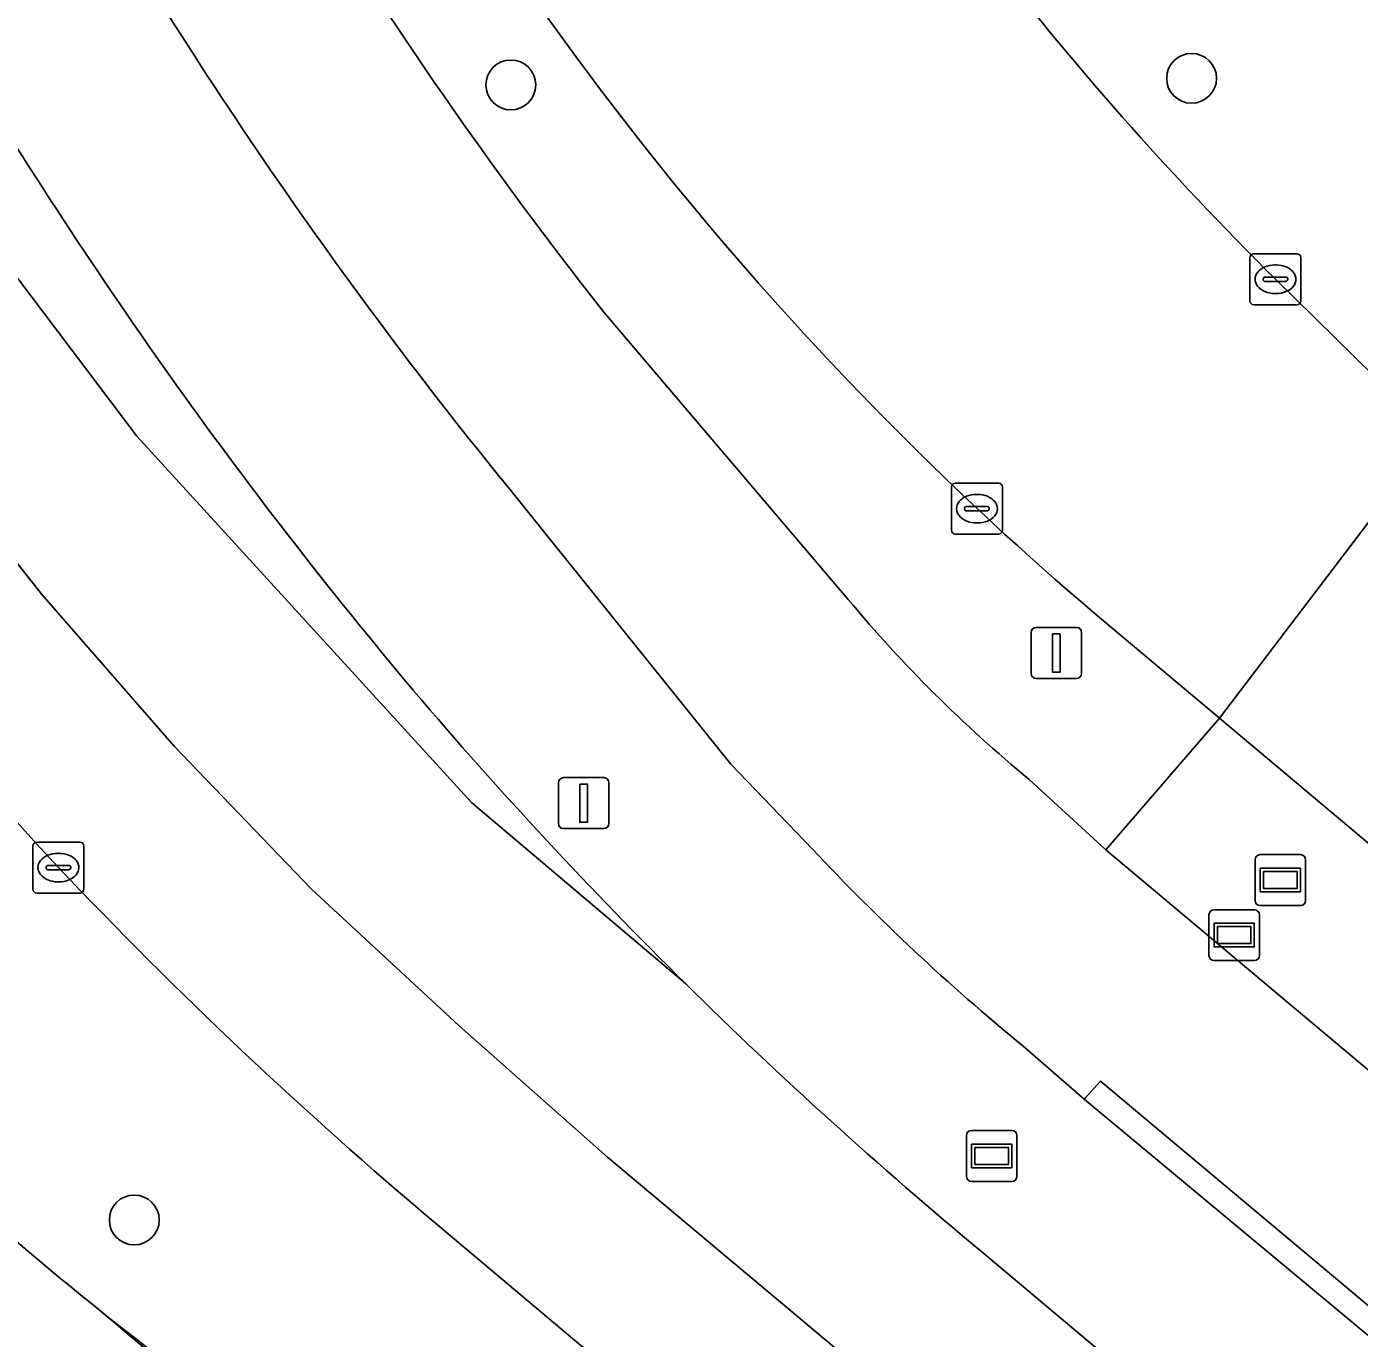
# Model space of a CAD drawing. Extents: x 156412 to 157779, y 382335 to 383768.
# Drawn here: x 157009.32 to 157035.48, y 382869.24 to 382894.98 of the extents above; entities that cross this region are included whole.
import ezdxf

# ---------------------------------------------------------------- set-up
doc = ezdxf.new("R2010")
doc.units = 0
for name, color, linetype in [('IMGEO_Berm_groen', 7, 'Continuous'), ('IMGEO_Boom', 7, 'Continuous'), ('IMGEO_Fietspad_gesloten', 7, 'Continuous'), ('IMGEO_Kolk', 7, 'Continuous'), ('IMGEO_Lichtmast', 7, 'Continuous'), ('IMGEO_OVBaan_gesloten', 7, 'Continuous'), ('IMGEO_Rijbaan_regionaal_gesloten', 7, 'Continuous'), ('IMGEO_Voetpad_open', 7, 'Continuous'), ('IMGEO_Wegwijzer', 7, 'Continuous')]:
    doc.layers.add(name, color=color, linetype=linetype)

msp = doc.modelspace()

# ---------------------------------------------------------------- linework, layer by layer
at = {"layer": 'IMGEO_Berm_groen'}
for points in [[(157033.831, 382890.025), (157036.951, 382886.961), (157041.226, 382891.768), (157037.183, 382895.505)], [(157020.648, 382889.38), (157025.447, 382883.742)], [(157024.745, 382878.839), (157023.141, 382880.51), (157018.632, 382886.111)], [(157028.998, 382880.207), (157030.505, 382878.828), (157032.734, 382881.408), (157030.253, 382883.49)], [(157028.068, 382870.938), (157035.415, 382864.759), (157037.75, 382867.547), (157030.078, 382873.936), (157028.875, 382874.978)], [(157058.509, 382837.457), (157043.805, 382849.361), (157036.819, 382855.113), (157017.345, 382871.498)]]:
    msp.add_lwpolyline(points, dxfattribs=at)
for centre, radius, start, end in [((157080.911, 382937.438), 66.817, 210.18195, 225.20205), ((157088.534, 382942.875), 86.431, 206.95811, 218.23879), ((157072.354, 382932.861), 64.885, 210.9363, 229.54412), ((157092.591, 382946.073), 95.212, 209.63875, 219.03353), ((157090.485, 382943.856), 96.149, 210.73071, 220.07943), ((157091.698, 382953.735), 111.118, 218.27762, 222.63043), ((157045.93, 382900.767), 26.635, 219.7321, 230.5266), ((157056.828, 382927.272), 73.669, 217.69185, 231.34584), ((157085.649, 382940.416), 90.236, 220.38563, 225.36759), ((157055.885, 382908.009), 42.668, 223.1292, 230.7268), ((157076.18, 382941.295), 91.286, 223.48257, 229.87111), ((157085.642, 382940.382), 90.207, 225.35539, 230.33898), ((157056.865, 382927.355), 73.757, 231.36324, 241.03165)]:
    msp.add_arc(centre, radius, start, end, dxfattribs=at)
at = {"layer": 'IMGEO_Boom'}
for centre in [(157032.186, 382893.968), (157018.824, 382893.838), (157011.433, 382871.562)]:
    msp.add_circle(centre, 0.489, dxfattribs=at)
at = {"layer": 'IMGEO_Fietspad_gesloten'}
for points in [[(157025.447, 382883.742), (157020.648, 382889.38)], [(157018.632, 382886.111), (157023.141, 382880.51), (157024.745, 382878.839)], [(157069.469, 382847.528), (157061.485, 382853.595), (157046.631, 382865.299), (157030.505, 382878.828), (157028.998, 382880.207)], [(157028.875, 382874.978), (157030.078, 382873.936), (157030.398, 382874.288), (157042.493, 382864.147)]]:
    msp.add_lwpolyline(points, dxfattribs=at)
for centre, radius, start, end in [((157088.534, 382942.875), 86.431, 206.95811, 218.23879), ((157092.591, 382946.073), 95.212, 209.63875, 219.03353), ((157045.93, 382900.767), 26.635, 219.7321, 230.5266), ((157055.885, 382908.009), 42.668, 223.1292, 230.7268)]:
    msp.add_arc(centre, radius, start, end, dxfattribs=at)
at = {"layer": 'IMGEO_Kolk'}
for p, q in [((157033.331, 382889.599), (157033.331, 382890.451)), ((157033.406, 382890.525), (157034.258, 382890.525)), ((157034.332, 382890.451), (157034.332, 382889.599)), ((157033.819, 382890.305), (157033.844, 382890.305)), ((157033.59, 382890.019), (157033.59, 382890.031)), ((157034.028, 382889.982), (157033.63, 382889.982)), ((157033.633, 382890.068), (157034.031, 382890.068)), ((157034.074, 382890.031), (157034.074, 382890.019)), ((157033.842, 382889.745), (157033.817, 382889.745)), ((157034.258, 382889.525), (157033.406, 382889.525)), ((157027.547, 382886.023), (157028.399, 382886.023)), ((157027.472, 382885.097), (157027.472, 382885.949)), ((157027.96, 382885.803), (157027.985, 382885.803)), ((157028.473, 382885.949), (157028.473, 382885.097)), ((157027.731, 382885.517), (157027.731, 382885.529)), ((157028.169, 382885.48), (157027.771, 382885.48)), ((157027.774, 382885.566), (157028.172, 382885.566)), ((157028.215, 382885.529), (157028.215, 382885.517)), ((157027.983, 382885.243), (157027.958, 382885.243)), ((157028.399, 382885.023), (157027.547, 382885.023)), ((157009.443, 382878.052), (157009.443, 382878.904)), ((157009.518, 382878.978), (157010.37, 382878.978)), ((157010.444, 382878.904), (157010.444, 382878.052)), ((157009.931, 382878.758), (157009.956, 382878.758)), ((157009.702, 382878.472), (157009.702, 382878.484)), ((157010.14, 382878.435), (157009.742, 382878.435)), ((157009.745, 382878.521), (157010.143, 382878.521)), ((157010.186, 382878.484), (157010.186, 382878.472)), ((157009.954, 382878.198), (157009.929, 382878.198)), ((157010.37, 382877.978), (157009.518, 382877.978))]:
    msp.add_line(p, q, dxfattribs=at)
for points in [[(157033.331, 382889.599), (157033.331, 382890.451)], [(157033.406, 382890.525), (157034.258, 382890.525)], [(157034.332, 382890.451), (157034.332, 382889.599)], [(157034.258, 382889.525), (157033.406, 382889.525)], [(157027.547, 382886.023), (157028.399, 382886.023)], [(157027.472, 382885.097), (157027.472, 382885.949)], [(157028.473, 382885.949), (157028.473, 382885.097)], [(157028.399, 382885.023), (157027.547, 382885.023)], [(157009.443, 382878.052), (157009.443, 382878.904)], [(157009.518, 382878.978), (157010.37, 382878.978)], [(157010.444, 382878.904), (157010.444, 382878.052)], [(157010.37, 382877.978), (157009.518, 382877.978)]]:
    msp.add_lwpolyline(points, dxfattribs=at)
for centre, radius, start, end in [((157033.408, 382890.449), 0.0765, 91.552, 178.448), ((157033.408, 382890.449), 0.0765, 91.552, 178.448), ((157034.256, 382890.449), 0.0765, 1.552, 88.448), ((157034.256, 382890.449), 0.0765, 1.552, 88.448), ((157033.63, 382890.028), 0.0403, 85.8775, 175.7526), ((157033.627, 382890.018), 0.0366, 178.938, 274.7102), ((157034.031, 382890.025), 0.043, 264.8664, 352.4533), ((157034.035, 382890.03), 0.0386, 1.7309, 96.639), ((157033.408, 382889.601), 0.0765, 181.552, 268.448), ((157033.408, 382889.601), 0.0765, 181.552, 268.448), ((157034.256, 382889.601), 0.0765, 271.552, 358.448), ((157034.256, 382889.601), 0.0765, 271.552, 358.448), ((157027.549, 382885.947), 0.0765, 91.552, 178.448), ((157027.549, 382885.947), 0.0765, 91.552, 178.448), ((157028.397, 382885.947), 0.0765, 1.552, 88.448), ((157028.397, 382885.947), 0.0765, 1.552, 88.448), ((157027.771, 382885.526), 0.0403, 85.8775, 175.7526), ((157027.768, 382885.516), 0.0366, 178.938, 274.7102), ((157028.172, 382885.523), 0.043, 264.8664, 352.4533), ((157028.176, 382885.528), 0.0386, 1.7309, 96.639), ((157027.549, 382885.099), 0.0765, 181.552, 268.448), ((157027.549, 382885.099), 0.0765, 181.552, 268.448), ((157028.397, 382885.099), 0.0765, 271.552, 358.448), ((157028.397, 382885.099), 0.0765, 271.552, 358.448), ((157009.52, 382878.902), 0.0765, 91.552, 178.448), ((157009.52, 382878.902), 0.0765, 91.552, 178.448), ((157010.368, 382878.902), 0.0765, 1.552, 88.448), ((157010.368, 382878.902), 0.0765, 1.552, 88.448), ((157009.742, 382878.481), 0.0403, 85.8775, 175.7526), ((157009.739, 382878.471), 0.0366, 178.938, 274.7102), ((157010.143, 382878.478), 0.043, 264.8664, 352.4533), ((157010.147, 382878.483), 0.0386, 1.7309, 96.639), ((157009.52, 382878.054), 0.0765, 181.552, 268.448), ((157009.52, 382878.054), 0.0765, 181.552, 268.448), ((157010.368, 382878.054), 0.0765, 271.552, 358.448), ((157010.368, 382878.054), 0.0765, 271.552, 358.448)]:
    msp.add_arc(centre, radius, start, end, dxfattribs=at)
for centre, major_axis, ratio, start_param, end_param in [((157033.818, 382890.025), (-0.387, 0.002), 0.722429, 4.712389, 7.853982), ((157033.843, 382890.025), (-0.39, 0.002), 0.717154, 1.570796, 4.712389), ((157027.959, 382885.523), (-0.387, 0.002), 0.722429, 4.712389, 7.853982), ((157027.984, 382885.523), (-0.39, 0.002), 0.717154, 1.570796, 4.712389), ((157009.93, 382878.478), (-0.387, 0.002), 0.722429, 4.712389, 7.853982), ((157009.955, 382878.478), (-0.39, 0.002), 0.717154, 1.570796, 4.712389)]:
    msp.add_ellipse(centre, major_axis=major_axis, ratio=ratio, start_param=start_param, end_param=end_param, dxfattribs=at)
at = {"layer": 'IMGEO_Lichtmast'}
for p, q in [((157029.035, 382882.29), (157029.035, 382883.09)), ((157029.035, 382883.09), (157029.035, 382882.29)), ((157029.135, 382883.19), (157029.925, 382883.19)), ((157029.925, 382883.19), (157029.135, 382883.19)), ((157030.025, 382883.09), (157030.025, 382882.29)), ((157030.025, 382882.29), (157030.025, 382883.09)), ((157029.925, 382882.19), (157029.135, 382882.19)), ((157029.135, 382882.19), (157029.925, 382882.19)), ((157019.858, 382880.243), (157020.648, 382880.243)), ((157020.648, 382880.243), (157019.858, 382880.243)), ((157019.758, 382879.343), (157019.758, 382880.143)), ((157019.758, 382880.143), (157019.758, 382879.343)), ((157020.748, 382880.143), (157020.748, 382879.343)), ((157020.748, 382879.343), (157020.748, 382880.143)), ((157020.648, 382879.243), (157019.858, 382879.243)), ((157019.858, 382879.243), (157020.648, 382879.243))]:
    msp.add_line(p, q, dxfattribs=at)
for points in [[(157029.455, 382883.065), (157029.605, 382883.065), (157029.605, 382882.315), (157029.455, 382882.315), (157029.455, 382883.065)], [(157020.178, 382880.118), (157020.328, 382880.118), (157020.328, 382879.368), (157020.178, 382879.368), (157020.178, 382880.118)]]:
    msp.add_lwpolyline(points, dxfattribs=at)
for centre, start, end in [((157029.135, 382883.09), 90, 180), ((157029.135, 382883.09), 90, 180), ((157029.925, 382883.09), 0, 90), ((157029.925, 382883.09), 360, 90), ((157029.135, 382882.29), 180, 270), ((157029.135, 382882.29), 180, 270), ((157029.925, 382882.29), 270, 0), ((157029.925, 382882.29), 270, 0), ((157019.858, 382880.143), 90, 180), ((157019.858, 382880.143), 90, 180), ((157020.648, 382880.143), 0, 90), ((157020.648, 382880.143), 360, 90), ((157019.858, 382879.343), 180, 270), ((157019.858, 382879.343), 180, 270), ((157020.648, 382879.343), 270, 0), ((157020.648, 382879.343), 270, 0)]:
    msp.add_arc(centre, 0.1, start, end, dxfattribs=at)
at = {"layer": 'IMGEO_OVBaan_gesloten'}
for points in [[(157030.253, 382883.49), (157032.734, 382881.408), (157036.951, 382886.961), (157033.831, 382890.025)], [(157037.018, 382886.895), (157036.951, 382886.961), (157032.734, 382881.408), (157048.826, 382867.887), (157053.069, 382864.463), (157068.506, 382852.388), (157073.753, 382848.447), (157073.874, 382848.621), (157074.537, 382848.133), (157075.201, 382847.646), (157075.867, 382847.161), (157076.292, 382846.853), (157076.717, 382846.546), (157077.406, 382846.05), (157078.096, 382845.555), (157078.787, 382845.062)]]:
    msp.add_lwpolyline(points, dxfattribs=at)
for centre, radius, start, end in [((157080.911, 382937.438), 66.817, 210.18195, 225.20205), ((157072.354, 382932.861), 64.885, 210.9363, 229.54412)]:
    msp.add_arc(centre, radius, start, end, dxfattribs=at)
at = {"layer": 'IMGEO_Rijbaan_regionaal_gesloten'}
for points in [[(156997.844, 382919.596), (156997.116, 382922.762), (156994.374, 382934.587), (156988.854, 382958.421), (156985.857, 382957.693), (156989.616, 382941.22), (156991.982, 382930.854), (156994.691, 382919.603), (156995.734, 382915.883), (156997.023, 382912.145), (156998.517, 382908.484), (157000.097, 382905), (157001.805, 382901.577), (157004.667, 382896.542), (157007.875, 382891.72), (157011.485, 382886.944), (157018.054, 382879.757), (157022.253, 382876.202)], [(156985.857, 382957.693), (156982.528, 382956.885), (156986.882, 382938.183), (156990.491, 382922.681), (156992.153, 382916.291), (156993.063, 382913.629), (156994.504, 382909.67), (156995.357, 382907.328), (156996.964, 382903.73), (156998.728, 382900.205), (157000.633, 382896.755), (157002.68, 382893.387), (157004.828, 382890.083), (157007.18, 382886.92), (157009.627, 382883.831), (157012.214, 382880.858), (157014.908, 382878.06), (157017.808, 382875.371), (157020.723, 382872.793), (157026.786, 382867.71)], [(157022.253, 382876.202), (157018.054, 382879.757), (157011.485, 382886.944), (157007.875, 382891.72), (157004.667, 382896.542), (157001.805, 382901.577), (157000.097, 382905), (156998.517, 382908.484), (156997.023, 382912.145), (156995.734, 382915.883), (156994.691, 382919.603), (156991.982, 382930.854), (156989.616, 382941.22), (156985.857, 382957.693)], [(157026.786, 382867.71), (157020.723, 382872.793), (157017.808, 382875.371), (157014.908, 382878.06), (157012.214, 382880.858), (157009.627, 382883.831), (157007.18, 382886.92), (157004.828, 382890.083), (157002.68, 382893.387), (157000.633, 382896.755), (156998.728, 382900.205), (156996.964, 382903.73), (156995.357, 382907.328), (156994.504, 382909.67), (156993.063, 382913.629), (156992.153, 382916.291), (156990.491, 382922.681), (156986.882, 382938.183), (156982.528, 382956.885)], [(157017.345, 382871.498), (157036.819, 382855.113)], [(157035.415, 382864.759), (157028.068, 382870.938)], [(157054.556, 382832.705), (157010.813, 382869.742)], [(157010.813, 382869.742), (157054.556, 382832.705), (157056.739, 382835.252), (157031.373, 382856.537)]]:
    msp.add_lwpolyline(points, dxfattribs=at)
for centre, radius, start, end in [((157090.485, 382943.856), 96.149, 210.73071, 220.07943), ((157091.698, 382953.735), 111.118, 218.27762, 222.63043), ((157056.828, 382927.272), 73.669, 217.69185, 231.34584), ((157085.649, 382940.416), 90.236, 220.38563, 225.36759), ((157076.18, 382941.295), 91.286, 223.48257, 229.87111), ((157085.642, 382940.382), 90.207, 225.35539, 230.33898), ((157056.865, 382927.355), 73.757, 231.36324, 241.03165)]:
    msp.add_arc(centre, radius, start, end, dxfattribs=at)
at = {"layer": 'IMGEO_Voetpad_open'}
for points in [[(157073.517, 382848.119), (157073.753, 382848.447), (157068.506, 382852.388), (157053.069, 382864.463), (157048.826, 382867.887), (157032.734, 382881.408), (157030.505, 382878.828), (157046.631, 382865.299), (157061.485, 382853.595), (157069.469, 382847.528)], [(157042.493, 382864.147), (157030.398, 382874.288), (157030.078, 382873.936), (157037.75, 382867.547), (157035.415, 382864.759), (157046.852, 382855.272), (157062.82, 382842.34)]]:
    msp.add_lwpolyline(points, dxfattribs=at)
at = {"layer": 'IMGEO_Wegwijzer'}
for p, q in [((157033.533, 382878.732), (157034.323, 382878.732)), ((157034.323, 382878.732), (157033.533, 382878.732)), ((157033.433, 382877.832), (157033.433, 382878.632)), ((157033.433, 382878.632), (157033.433, 382877.832)), ((157034.423, 382878.632), (157034.423, 382877.832)), ((157034.423, 382877.832), (157034.423, 382878.632)), ((157032.627, 382877.652), (157033.417, 382877.652)), ((157033.417, 382877.652), (157032.627, 382877.652)), ((157034.323, 382877.732), (157033.533, 382877.732)), ((157033.533, 382877.732), (157034.323, 382877.732)), ((157032.527, 382876.752), (157032.527, 382877.552)), ((157032.527, 382877.552), (157032.527, 382876.752)), ((157033.517, 382877.552), (157033.517, 382876.752)), ((157033.517, 382876.752), (157033.517, 382877.552)), ((157033.417, 382876.652), (157032.627, 382876.652)), ((157032.627, 382876.652), (157033.417, 382876.652)), ((157027.767, 382872.419), (157027.767, 382873.219)), ((157027.767, 382873.219), (157027.767, 382872.419)), ((157027.867, 382873.319), (157028.657, 382873.319)), ((157028.657, 382873.319), (157027.867, 382873.319)), ((157028.757, 382873.219), (157028.757, 382872.419)), ((157028.757, 382872.419), (157028.757, 382873.219)), ((157028.657, 382872.319), (157027.867, 382872.319)), ((157027.867, 382872.319), (157028.657, 382872.319))]:
    msp.add_line(p, q, dxfattribs=at)
for points in [[(157033.534, 382878.464), (157034.322, 382878.464), (157034.322, 382878), (157033.534, 382878), (157033.534, 382878.464)], [(157033.599, 382878.399), (157033.599, 382878.065), (157034.257, 382878.065), (157034.257, 382878.399), (157033.599, 382878.399)], [(157032.628, 382877.384), (157033.416, 382877.384), (157033.416, 382876.92), (157032.628, 382876.92), (157032.628, 382877.384)], [(157032.693, 382877.319), (157032.693, 382876.985), (157033.351, 382876.985), (157033.351, 382877.319), (157032.693, 382877.319)], [(157027.868, 382873.051), (157028.656, 382873.051), (157028.656, 382872.587), (157027.868, 382872.587), (157027.868, 382873.051)], [(157027.933, 382872.986), (157027.933, 382872.652), (157028.591, 382872.652), (157028.591, 382872.986), (157027.933, 382872.986)]]:
    msp.add_lwpolyline(points, dxfattribs=at)
for centre, start, end in [((157033.533, 382878.632), 90, 180), ((157033.533, 382878.632), 90, 180), ((157034.323, 382878.632), 0, 90), ((157034.323, 382878.632), 360, 90), ((157032.627, 382877.552), 90, 180), ((157032.627, 382877.552), 90, 180), ((157033.417, 382877.552), 0, 90), ((157033.417, 382877.552), 360, 90), ((157033.533, 382877.832), 180, 270), ((157033.533, 382877.832), 180, 270), ((157034.323, 382877.832), 270, 0), ((157034.323, 382877.832), 270, 0), ((157032.627, 382876.752), 180, 270), ((157032.627, 382876.752), 180, 270), ((157033.417, 382876.752), 270, 0), ((157033.417, 382876.752), 270, 0), ((157027.867, 382873.219), 90, 180), ((157027.867, 382873.219), 90, 180), ((157028.657, 382873.219), 0, 90), ((157028.657, 382873.219), 360, 90), ((157027.867, 382872.419), 180, 270), ((157027.867, 382872.419), 180, 270), ((157028.657, 382872.419), 270, 0), ((157028.657, 382872.419), 270, 0)]:
    msp.add_arc(centre, 0.1, start, end, dxfattribs=at)

doc.saveas('drawing.dxf')
